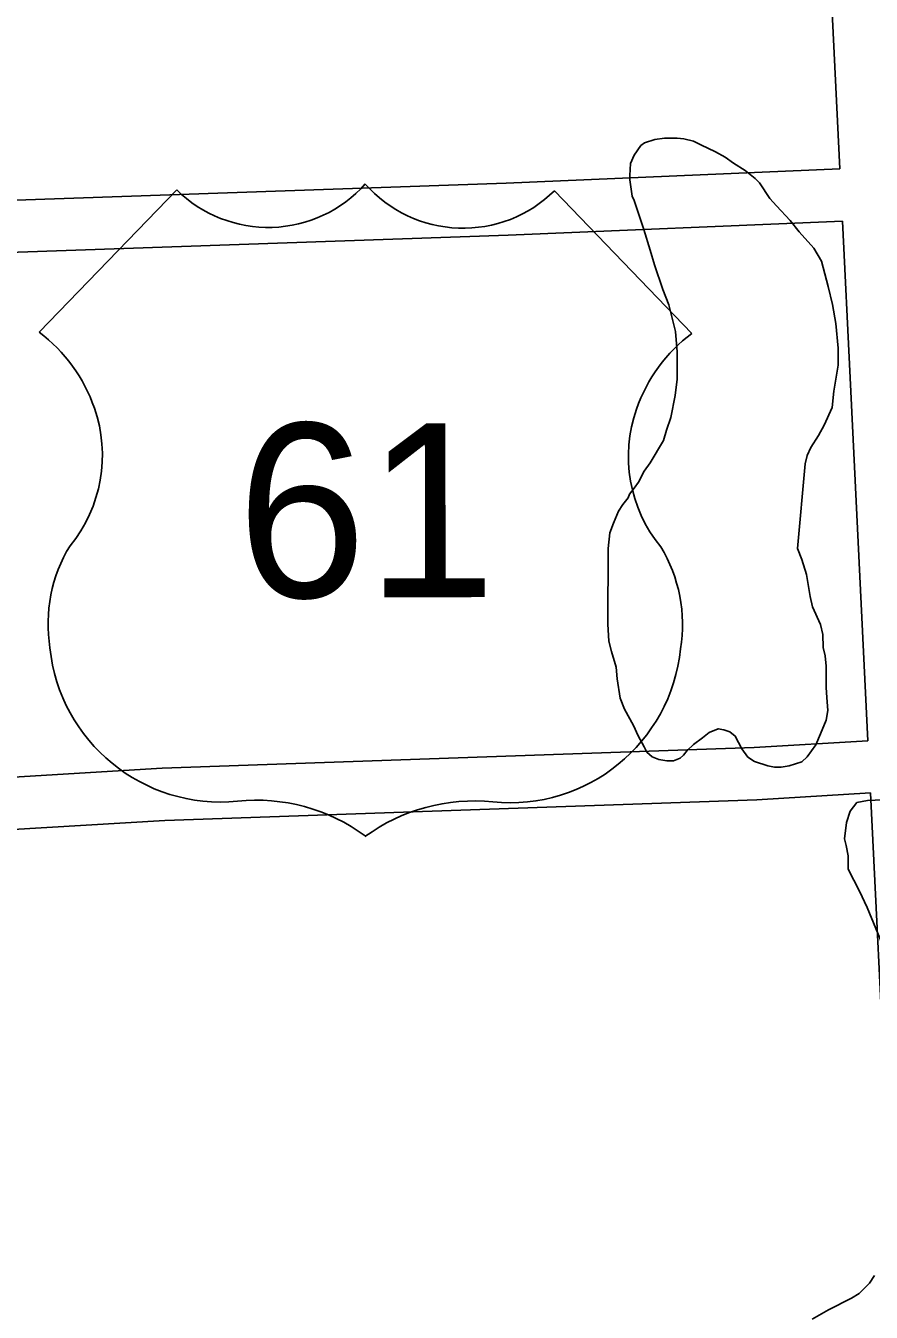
# Model space of a CAD drawing. Extents: x 3313447 to 3351316, y 703786 to 729172.
# Drawn here: x 3332396 to 3332882, y 726128 to 726867 of the extents above; entities that cross this region are included whole.
import ezdxf

# ---------------------------------------------------------------- set-up
doc = ezdxf.new("R2010")
doc.units = 0
for name, color, linetype in [('V-ROAD-CNTR', 7, 'Continuous'), ('V-ROAD-IDEN', 7, 'Continuous'), ('V-SITE-VEGE', 7, 'Continuous')]:
    doc.layers.add(name, color=color, linetype=linetype)

msp = doc.modelspace()

# ---------------------------------------------------------------- linework, layer by layer
at = {"layer": 'V-ROAD-CNTR'}
for points in [[(3332838.88, 727375.49), (3332855.49, 726949.56), (3332863.52, 726785.18)], [(3332323.91, 726765), (3332671.91, 726777.09), (3332863.52, 726785.18)], [(3332324.95, 726735.02), (3332673.06, 726747.11), (3332864.99, 726755.22)], [(3332864.99, 726755.22), (3332869.38, 726665.23), (3332879.68, 726456.63)], [(3332338.1, 726432.63), (3332474.25, 726440.87), (3332814.36, 726452.74), (3332879.68, 726456.63)], [(3332339.91, 726402.68), (3332475.68, 726410.9), (3332815.78, 726422.77), (3332881.16, 726426.67)], [(3332881.16, 726426.67), (3332890.17, 726244), (3332896.74, 726128.24)]]:
    msp.add_lwpolyline(points, dxfattribs=at)
at = {"layer": 'V-ROAD-IDEN'}
for p, q in [((3332403.52, 726691.35), (3332482.55, 726773.21)), ((3332403.52, 726691.35), (3332482.55, 726773.21)), ((3332699.59, 726772.7), (3332778.51, 726690.72)), ((3332778.51, 726690.72), (3332699.59, 726772.7)), ((3332403.51, 726691.35), (3332403.52, 726691.35))]:
    msp.add_line(p, q, dxfattribs=at)
for centre, major_axis, start_param, end_param in [((3332535.14, 726826.61), (0.12, -75.03), 5.502702, 7.121811), ((3332535.14, 726826.61), (0.12, -75.03), 5.502702, 7.121811), ((3332647.06, 726826.16), (-0.12, 75.03), 2.291842, 3.917604), ((3332647.06, 726826.16), (-0.12, 75.03), 2.291842, 3.917604), ((3332348.33, 726617.54), (-0.15, 92.22), 5.045266, 5.638568), ((3332348.33, 726617.54), (-0.15, 92.22), 5.045266, 5.638568), ((3332833.59, 726616.85), (0.15, -92.22), 3.781672, 4.374974), ((3332833.59, 726616.85), (0.15, -92.22), 3.781672, 4.374974), ((3332358.41, 726620.66), (-0.13, 81.65), 4.021008, 5.049788), ((3332358.41, 726620.66), (-0.13, 81.65), 4.021008, 5.049788), ((3332823.51, 726619.98), (0.13, -81.65), 4.370452, 5.399232), ((3332823.51, 726619.98), (0.13, -81.65), 4.370452, 5.399232), ((3332494.93, 726523.67), (0.14, -86.48), 4.163028, 4.868958), ((3332494.93, 726523.67), (0.14, -86.48), 4.163028, 4.868958), ((3332686.86, 726523.17), (-0.14, 86.48), 4.551282, 5.257212), ((3332686.86, 726523.17), (-0.14, 86.48), 4.551282, 5.257212), ((3332507.8, 726520.27), (-0.16, 98.83), 1.672766, 3.238327), ((3332507.8, 726520.27), (-0.16, 98.83), 1.672766, 3.238327), ((3332673.99, 726519.78), (0.16, -98.82), 6.181885, 7.747479), ((3332673.99, 726519.78), (0.16, -98.82), 6.181885, 7.747479), ((3332528.4, 726316.84), (-0.17, 105.64), 5.646836, 6.385311), ((3332528.4, 726316.84), (-0.17, 105.64), 5.646836, 6.385311), ((3332653.12, 726316.39), (0.17, -105.64), 3.034929, 3.773404), ((3332653.12, 726316.39), (0.17, -105.64), 3.034929, 3.773404)]:
    msp.add_ellipse(centre, major_axis=major_axis, ratio=0.99789, start_param=start_param, end_param=end_param, dxfattribs=at)
at = {"layer": 'V-SITE-VEGE'}
for points in [[(3332745.4, 726793.2), (3332749.25, 726798.75), (3332751.34, 726800.13), (3332757.26, 726802.2), (3332762.83, 726802.88), (3332770.14, 726802.85), (3332773.96, 726802.49), (3332779.52, 726801.08), (3332783.7, 726798.98), (3332792.03, 726795.12), (3332797.59, 726791.97), (3332802.45, 726788.47)], [(3332802.45, 726788.47), (3332809.04, 726784.28), (3332814.95, 726779.73), (3332817.37, 726777.29), (3332823.25, 726768.22), (3332827.07, 726764.03), (3332835.04, 726755.66), (3332840.24, 726749.03), (3332848.56, 726739.6), (3332853.06, 726732.28), (3332856.83, 726717.65), (3332859.23, 726707.21), (3332861.28, 726696.41), (3332862.62, 726682.15), (3332862.59, 726672.4), (3332860.1, 726657.45), (3332859.03, 726648.06), (3332854.47, 726637.98), (3332851.32, 726632.08), (3332846.77, 726625.14), (3332844.67, 726620.62), (3332843.61, 726615.75), (3332839.27, 726567.05), (3332841.68, 726560.78), (3332844.43, 726552.08), (3332846.48, 726539.54), (3332847.85, 726533.62), (3332852.34, 726523.52), (3332853.71, 726517.6), (3332854.03, 726510.29), (3332855.06, 726505.42), (3332855.73, 726499.5), (3332855.69, 726487.32), (3332856.02, 726481.4), (3332856.69, 726474.1), (3332855.63, 726468.53), (3332852.47, 726460.54), (3332849.66, 726454.29), (3332844.77, 726447.34), (3332841.63, 726444.57), (3332834.31, 726442.16), (3332829.79, 726441.48), (3332825.96, 726441.49), (3332822.14, 726442.2), (3332814.49, 726444.66), (3332810.67, 726447.11), (3332807.21, 726452), (3332803.41, 726459.32), (3332800.28, 726461.76), (3332796.81, 726462.82), (3332793.68, 726463.52), (3332788.45, 726461.46), (3332784.61, 726458.34), (3332779.38, 726454.53), (3332775.89, 726451.06), (3332773.79, 726448.28), (3332771.7, 726446.55), (3332767.87, 726445.17), (3332764.04, 726445.18), (3332759.52, 726445.9), (3332755.7, 726447.3), (3332752.57, 726450.1), (3332751.19, 726453.23), (3332747.73, 726459.51), (3332744.97, 726465.43), (3332739.78, 726474.84), (3332737.37, 726481.11), (3332735.67, 726492.26), (3332734.99, 726498.87), (3332732.24, 726507.93), (3332730.87, 726513.84), (3332730.21, 726523.59), (3332730.36, 726567.08), (3332731.43, 726576.12), (3332733.54, 726581.68), (3332736.35, 726588.63), (3332738.8, 726592.45), (3332741.94, 726596.27), (3332742.65, 726598.35), (3332745.44, 726601.82), (3332747.89, 726605.3), (3332751.04, 726611.55), (3332754.54, 726616.41), (3332762.24, 726629.25), (3332764, 726635.16), (3332766.46, 726642.46), (3332768.94, 726654.98), (3332770.01, 726664.37), (3332770.06, 726680.03), (3332769.06, 726691.86), (3332765.29, 726707.18), (3332761.84, 726715.9), (3332757.01, 726730.18), (3332754.61, 726738.54), (3332750.82, 726750.38), (3332745.31, 726767.1), (3332744.27, 726769.54), (3332742.92, 726778.94), (3332742.92, 726781.37), (3332743.3, 726788.33), (3332745.4, 726793.2)], [(3332887.9, 726339.88), (3332879.19, 726360.77), (3332874.83, 726370.12), (3332868.28, 726382.77), (3332868.31, 726390.45), (3332867.23, 726396.49), (3332866.15, 726400.34), (3332867.28, 726409.67), (3332869.5, 726416.25), (3332873.35, 726421.18), (3332879.4, 726422.26), (3332888.18, 726422.77)], [(3332847.63, 726124.27), (3332856.98, 726129.73), (3332870.18, 726136.27), (3332874.58, 726139), (3332880.64, 726145.02), (3332883.4, 726149.4)]]:
    msp.add_lwpolyline(points, dxfattribs=at)

# ---------------------------------------------------------------- texts
at = {"layer": 'V-ROAD-IDEN'}
msp.add_text('61', height=100, rotation=0.09224, dxfattribs=at).set_placement((3332517.24, 726538.92))

doc.saveas('drawing.dxf')
